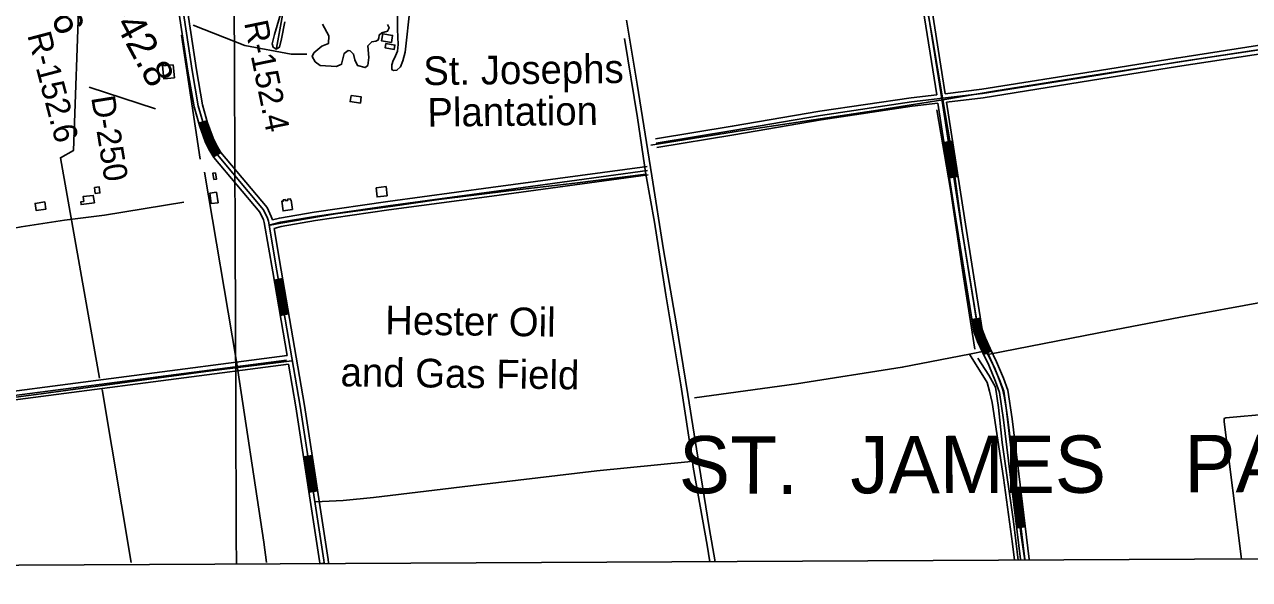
# Model space of a CAD drawing. Extents: x 3445503 to 3483459, y 540493 to 566012.
# Drawn here: x 3459462 to 3463733, y 545885 to 547822 of the extents above; entities that cross this region are included whole.
import ezdxf

# ---------------------------------------------------------------- set-up
doc = ezdxf.new("R2010")
doc.units = 0
for name, color, linetype in [('V-BLDG-IDEN', 7, 'Continuous'), ('V-BLDG-OTLN', 7, 'Continuous'), ('V-DTCH-CNTR', 7, 'Continuous'), ('V-GRID-FRAM', 7, 'Continuous'), ('V-GRID-MAJR', 7, 'Continuous'), ('V-RIVR-RANG-IDEN', 7, 'Continuous'), ('V-ROAD-CNTR', 7, 'Continuous'), ('V-SITE-VEGE', 7, 'Continuous'), ('V-SURV-IDEN', 7, 'Continuous'), ('V-TOPO-GNAM-IDEN', 7, 'Continuous'), ('V-TOPO-SHOR', 7, 'Continuous')]:
    doc.layers.add(name, color=color, linetype=linetype)

msp = doc.modelspace()

# ---------------------------------------------------------------- linework, layer by layer
at = {"layer": 'V-BLDG-OTLN'}
for points in [[(3460741.4, 547759.1), (3460707, 547764.5), (3460710.8, 547788.8), (3460745.2, 547783.4)], [(3460722, 547755.3), (3460753.4, 547749.7), (3460750.8, 547734.7), (3460718.9, 547740.4)], [(3459979.8, 547680.9), (3459984.4, 547635.9), (3459947.2, 547632.1), (3459942.6, 547677.5)], [(3460600.5, 547573.7), (3460635.8, 547568.9), (3460632.9, 547547.7), (3460596.8, 547552.6)], [(3460128.2, 547304.2), (3460131.4, 547282.4), (3460122, 547281), (3460118.6, 547303.4)], [(3459705.8, 547198.9), (3459659.3, 547193.1), (3459658.1, 547202.9), (3459668.6, 547204.2), (3459666.6, 547221.8), (3459701.3, 547225.5)], [(3459705.9, 547252.8), (3459722.1, 547254.8), (3459724.7, 547234.2), (3459708.4, 547232.1)], [(3460131.6, 547236.8), (3460136.5, 547200), (3460112.8, 547196.9), (3460108, 547233.7)], [(3460687.8, 547251.9), (3460722.3, 547256), (3460726.1, 547224.3), (3460691, 547220.1)], [(3459532.3, 547202.4), (3459536.4, 547177.6), (3459502.6, 547172.2), (3459498.9, 547197.7)], [(3460395.8, 547176.3), (3460363.6, 547171.5), (3460358.6, 547204.7), (3460364.8, 547205.6), (3460364.2, 547209.5), (3460371.7, 547210.6), (3460372.3, 547206.9), (3460379.6, 547208), (3460379, 547212.1), (3460388.8, 547213.6), (3460389.5, 547208.5), (3460391.4, 547208.8)]]:
    msp.add_lwpolyline(points, close=True, dxfattribs=at)
at = {"layer": 'V-DTCH-CNTR'}
msp.add_line((3461774.6, 546296.3), (3461790.5, 546298), dxfattribs=at)
for points in [[(3462625.3, 547786.7), (3462606.7, 547890.4), (3462582.9, 548039.2), (3462553.4, 548214.7), (3462527.6, 548375), (3462502.7, 548535.2)], [(3461851, 545947.4), (3461842.2, 546004.9), (3461793.6, 546277.3), (3461790.5, 546298), (3461750, 546564), (3461697.7, 546878.1), (3461658, 547131.7), (3461627.9, 547299.9), (3461599.1, 547496), (3461553.6, 547773.2)], [(3462625.3, 547786.7), (3462663.6, 547559.3), (3462690.2, 547401.8), (3462731.4, 547103.2), (3462780.2, 546801), (3462792.3, 546740.9), (3462809.2, 546692.1), (3462813.9, 546682.9), (3462820.3, 546670.5), (3462843.9, 546624.7), (3462860.7, 546583.4), (3462872.4, 546550.9), (3462877.8, 546524.5), (3462884.5, 546484.4), (3462902.6, 546335.1), (3462936.2, 546045.3), (3462950, 545953)], [(3461645.7, 547400.5), (3461965.8, 547451.7), (3462422.2, 547520.6), (3462663.6, 547559.3), (3462849, 547590.3), (3463191.2, 547644.5), (3463588.1, 547706), (3463853.1, 547745.5), (3463888.7, 547741.1), (3464100.7, 547690.4), (3464311.7, 547637.9)], [(3461627.9, 547299.9), (3461380.6, 547268.1), (3461160.3, 547242.7), (3460906.8, 547211.6), (3460737.7, 547186.5), (3460546.2, 547160.5), (3460355.5, 547128.3), (3460318.8, 547121.2)], [(3462820.3, 546670.5), (3463207.6, 546745.4), (3463492.2, 546800.3), (3463784.3, 546854.1)], [(3461797.4, 546519.1), (3462153.7, 546568.5), (3462522.4, 546625.7), (3462757.3, 546671.8), (3462813.9, 546682.9)], [(3462757.3, 546671.8), (3462818.3, 546572.6), (3462826.8, 546542.6), (3462836.3, 546502.5), (3462875, 546240.1), (3462907, 546009.7), (3462914, 545952.8)], [(3460394.4, 546648.5), (3460094.5, 546610.9), (3459519.4, 546533), (3459191.8, 546490)], [(3460475.1, 546155.9), (3460573.2, 546160.6), (3460678.1, 546170.9), (3461045.4, 546216), (3461457, 546264), (3461774.6, 546296.3)], [(3460491.1, 545940.4), (3460509.3, 545943.2)]]:
    msp.add_lwpolyline(points, dxfattribs=at)
at = {"layer": 'V-GRID-FRAM'}
msp.add_lwpolyline([(3449565.1, 564068.2), (3481202, 564229.3), (3481302.5, 546046.4), (3449649.7, 545885.3), (3449565.1, 564068.2)], dxfattribs=at)
at = {"layer": 'V-GRID-MAJR'}
msp.add_spline([(3460200.7, 545939), (3460170.7, 551996.9), (3460140.7, 558057.8), (3460110.8, 564118.8), (3460110.7, 564121.9)], degree=3, dxfattribs=at)
at = {"layer": 'V-ROAD-CNTR'}
for p, q in [((3460069.1, 547477.1), (3460098, 547485.3)), ((3462697.9, 547414.5), (3462668.2, 547409.9)), ((3460121.1, 547359.5), (3460146.7, 547375.2)), ((3462717, 547291), (3462687.4, 547286.4)), ((3460332.1, 546930), (3460361.7, 546935.1)), ((3460353.2, 546806.8), (3460382.8, 546811.9)), ((3462795.3, 546797.2), (3462765.7, 546792.5)), ((3462833.1, 546683.4), (3462806, 546670.7)), ((3460434.8, 546313.8), (3460464.4, 546318.4)), ((3460453.8, 546190.3), (3460483.5, 546194.8)), ((3462935.9, 546193.2), (3462906.1, 546189.7)), ((3462950.8, 546069.1), (3462921, 546065.6))]:
    msp.add_line(p, q, dxfattribs=at)
for points in [[(3459884.6, 548714.2), (3459905.8, 548608.7), (3459940.3, 548353.5), (3459984.7, 548067.8), (3460046.4, 547661.1), (3460067.6, 547537.6), (3460085.7, 547473.6), (3460105.5, 547419.5), (3460117.6, 547394), (3460134.2, 547366.8), (3460295.4, 547174.5), (3460308.6, 547146.2), (3460312.6, 547135.2), (3460341.9, 546961.8), (3460422.8, 546490), (3460505.6, 545953), (3460507, 545943.7)], [(3462471.5, 548695.1), (3462523.9, 548300.8), (3462591.1, 547902.9), (3462642.4, 547576.8)], [(3462486.4, 548697.1), (3462538.7, 548303.1), (3462605.9, 547905.3), (3462656.4, 547584), (3462724.6, 547144.3), (3462787.1, 546753.8), (3462798.9, 546721.5), (3462815.7, 546685.3), (3462837.4, 546639), (3462861.8, 546581.9), (3462876.3, 546542), (3462890.8, 546443.8), (3462949.3, 545956.2)], [(3462501.2, 548699.1), (3462553.6, 548305.3), (3462620.7, 547907.7), (3462672.2, 547580.3)], [(3460377.4, 546666.3), (3460327.1, 546959.3), (3460298, 547131.4), (3460294.7, 547140.5), (3460282.7, 547166.4), (3460122, 547358), (3460104.4, 547386.8), (3460091.7, 547413.7), (3460071.5, 547469), (3460052.9, 547534.2), (3460031.6, 547658.7), (3459969.9, 548065.5), (3459925.5, 548351.4), (3459911.6, 548453.7)], [(3460326.9, 547139.8), (3460322.4, 547152), (3460308.2, 547182.6), (3460146.5, 547375.6), (3460130.8, 547401.1), (3460119.4, 547425.3), (3460100, 547478.2), (3460082.2, 547540.9), (3460061.2, 547663.5), (3459999.5, 548070.1), (3459955.1, 548355.7), (3459942.5, 548449)], [(3464294.4, 547656.5), (3463895.8, 547756.8), (3463879.9, 547759.3), (3463863.3, 547759.3), (3463845.4, 547759.1), (3463828.6, 547758.6), (3463798.6, 547753.8), (3463478.1, 547704.7)], [(3464300.4, 547639.5), (3463892.8, 547742.1), (3463878.7, 547744.3), (3463863.4, 547744.3), (3463845.7, 547744.1), (3463830, 547743.7), (3463800.9, 547739), (3463480.3, 547689.9)], [(3464285.7, 547627.8), (3463889.8, 547727.3), (3463877.5, 547729.3), (3463863.5, 547729.3), (3463846, 547729.1), (3463831.4, 547728.7), (3463803.3, 547724.2), (3463482.6, 547675)], [(3463480.3, 547689.9), (3463212.5, 547646.4), (3462802.5, 547580.8), (3462555.2, 547551.3), (3462237.6, 547504.4), (3461932.2, 547451.6), (3461664, 547407.6)], [(3463477.9, 547704.7), (3463210.1, 547661.2), (3462800.4, 547595.6), (3462672.2, 547580.3)], [(3463482.7, 547675.1), (3463214.9, 547631.6), (3462804.6, 547565.9), (3462676.8, 547550.7)], [(3462642.4, 547576.8), (3462553.2, 547566.1), (3462235.2, 547519.2), (3461929.7, 547466.4), (3461661.5, 547422.4)], [(3462647, 547547.1), (3462557.2, 547536.4), (3462240, 547489.6), (3461934.7, 547436.8), (3461666.4, 547392.8)], [(3462647, 547547.1), (3462709.7, 547142), (3462772.5, 546750), (3462785, 546715.7), (3462802.1, 546678.9), (3462823.7, 546632.9), (3462847.8, 546576.4), (3462861.7, 546538.3), (3462875.9, 546441.9), (3462934.2, 545956.1)], [(3462676.8, 547550.7), (3462739.4, 547146.7), (3462801.6, 546757.6), (3462812.7, 546727.2), (3462829.3, 546691.6), (3462851.1, 546645.2), (3462875.7, 546587.5), (3462890.9, 546545.7), (3462905.6, 546445.8), (3462964.4, 545956.3)], [(3460123.7, 547361.1), (3460107, 547388.2), (3460094.4, 547414.8), (3460074.3, 547469.9), (3460072, 547478)], [(3460126.2, 547362.7), (3460109.7, 547389.7), (3460097.2, 547416), (3460077.2, 547470.8), (3460074.9, 547478.8)], [(3460128.8, 547364.2), (3460112.3, 547391.1), (3460100, 547417.1), (3460080, 547471.7), (3460077.8, 547479.6)], [(3460131.3, 547365.8), (3460115, 547392.5), (3460102.7, 547418.3), (3460082.9, 547472.7), (3460080.7, 547480.4)], [(3460133.9, 547367.4), (3460117.6, 547394), (3460105.5, 547419.5), (3460085.7, 547473.6), (3460083.6, 547481.2)], [(3460136.5, 547368.9), (3460120.3, 547395.4), (3460108.3, 547420.6), (3460088.6, 547474.5), (3460086.4, 547482.1)], [(3460139, 547370.5), (3460122.9, 547396.8), (3460111, 547421.8), (3460091.4, 547475.4), (3460089.3, 547482.9)], [(3460141.6, 547372.1), (3460125.5, 547398.3), (3460113.8, 547422.9), (3460094.3, 547476.4), (3460092.2, 547483.7)], [(3460144.1, 547373.6), (3460128.2, 547399.7), (3460116.6, 547424.1), (3460097.2, 547477.3), (3460095.1, 547484.5)], [(3462671.2, 547410.4), (3462690.3, 547286.9)], [(3462674.1, 547410.8), (3462693.3, 547287.3)], [(3462677.1, 547411.3), (3462696.3, 547287.8)], [(3462680.1, 547411.8), (3462699.2, 547288.2)], [(3462683, 547412.2), (3462702.2, 547288.7)], [(3462686, 547412.7), (3462705.2, 547289.1)], [(3462689, 547413.1), (3462708.1, 547289.6)], [(3462691.9, 547413.6), (3462711.1, 547290.1)], [(3462694.9, 547414.1), (3462714, 547290.5)], [(3461634.4, 547311.7), (3461089.7, 547237.5), (3460730.3, 547189.4), (3460474.2, 547152.3), (3460354, 547131.6), (3460315, 547121)], [(3461632.4, 547326.6), (3461087.7, 547252.4), (3460728.3, 547204.3), (3460471.9, 547167.1), (3460350.7, 547146.3), (3460326.9, 547139.8)], [(3461636.5, 547296.9), (3461091.7, 547222.6), (3460732.4, 547174.6), (3460476.5, 547137.5), (3460357.2, 547117), (3460332.1, 547110.1)], [(3459106.7, 547046.6), (3459205.6, 547061.7), (3459238.2, 547068.9), (3459296.3, 547085.6), (3459351.3, 547096.8), (3459450.5, 547115.3), (3459600.9, 547138.7), (3459741.2, 547156.6), (3460017.2, 547201.8)], [(3460522.1, 545943.8), (3460520.4, 545955.3), (3460437.6, 546492.4), (3460356.7, 546964.4), (3460332.1, 547110.1)], [(3460356.2, 546807.3), (3460335.1, 546930.5)], [(3460359.2, 546807.9), (3460338, 546931.1)], [(3460362.1, 546808.4), (3460341, 546931.6)], [(3460365.1, 546808.9), (3460343.9, 546932.1)], [(3460368, 546809.4), (3460346.9, 546932.6)], [(3460371, 546809.9), (3460349.8, 546933.1)], [(3460373.9, 546810.4), (3460352.8, 546933.6)], [(3460376.9, 546810.9), (3460355.8, 546934.1)], [(3460379.9, 546811.4), (3460358.7, 546934.6)], [(3462768.6, 546793), (3462775.4, 546750.8), (3462787.8, 546716.9), (3462804.8, 546680.2), (3462808.7, 546671.9)], [(3462771.6, 546793.4), (3462778.3, 546751.5), (3462790.5, 546718), (3462807.5, 546681.5), (3462811.4, 546673.2)], [(3462774.6, 546793.9), (3462781.2, 546752.3), (3462793.3, 546719.2), (3462810.2, 546682.7), (3462814.1, 546674.5)], [(3462777.5, 546794.4), (3462784.1, 546753.1), (3462796.1, 546720.3), (3462813, 546684), (3462816.8, 546675.8)], [(3462780.5, 546794.9), (3462787.1, 546753.8), (3462798.9, 546721.5), (3462815.7, 546685.3), (3462819.5, 546677)], [(3462783.5, 546795.3), (3462790, 546754.6), (3462801.6, 546722.6), (3462818.4, 546686.6), (3462822.3, 546678.3)], [(3462786.4, 546795.8), (3462792.9, 546755.3), (3462804.4, 546723.8), (3462821.1, 546687.8), (3462825, 546679.6)], [(3462789.4, 546796.3), (3462795.8, 546756.1), (3462807.2, 546724.9), (3462823.8, 546689.1), (3462827.7, 546680.9)], [(3462792.3, 546796.8), (3462798.7, 546756.8), (3462810, 546726.1), (3462826.5, 546690.4), (3462830.4, 546682.2)], [(3460377.4, 546666.3), (3459202, 546512.9)], [(3460382.4, 546636.7), (3459206.6, 546483.3)], [(3460375.2, 546650.9), (3459210.2, 546498.9)], [(3460491.8, 545943.7), (3460490.7, 545950.8), (3460408, 546487.6), (3460382.4, 546636.7)], [(3460456.8, 546190.7), (3460437.8, 546314.3)], [(3460459.8, 546191.2), (3460440.7, 546314.7)], [(3460462.7, 546191.6), (3460443.7, 546315.2)], [(3460465.7, 546192.1), (3460446.7, 546315.6)], [(3460468.7, 546192.6), (3460449.6, 546316.1)], [(3460471.6, 546193), (3460452.6, 546316.6)], [(3460474.6, 546193.5), (3460455.5, 546317)], [(3460477.5, 546193.9), (3460458.5, 546317.5)], [(3460480.5, 546194.4), (3460461.5, 546317.9)], [(3462918.1, 546191.1), (3462932.9, 546067)], [(3462921, 546191.4), (3462935.9, 546067.3)], [(3462924, 546191.8), (3462938.9, 546067.7)], [(3462927, 546192.2), (3462941.9, 546068.1)], [(3462930, 546192.5), (3462944.9, 546068.4)], [(3462932.9, 546192.9), (3462947.8, 546068.8)], [(3462909.1, 546190), (3462924, 546065.9)], [(3462912.1, 546190.4), (3462927, 546066.3)], [(3462915.1, 546190.7), (3462930, 546066.6)]]:
    msp.add_lwpolyline(points, dxfattribs=at)
at = {"layer": 'V-SITE-VEGE'}
msp.add_lwpolyline([(3460807.1, 547883.7), (3460788.8, 547725.5), (3460780.7, 547695.2), (3460772.6, 547674.5), (3460760.3, 547662.1), (3460749.3, 547660.6), (3460745.2, 547662), (3460742.4, 547666.1), (3460742.4, 547668.8), (3460742.3, 547681.2), (3460747.7, 547696.3), (3460751.8, 547704.6), (3460762.6, 547728.1), (3460765.2, 547751.5), (3460763.7, 547777.6), (3460762.2, 547805.1), (3460761.9, 547847.7), (3460765.9, 547877.9), (3460774, 547902.7), (3460779.4, 547912.4), (3460790.4, 547918), (3460798.6, 547916.6), (3460804.2, 547909.8)], close=True, dxfattribs=at)
for points in [[(3460370, 547830.5), (3460357.8, 547771.7), (3460350.6, 547742), (3460338.7, 547736), (3460328.7, 547742.4), (3460325, 547754.2), (3460333.4, 547787.3), (3460358.3, 547868.9)], [(3460727.8, 547822), (3460733.3, 547809.6), (3460728, 547797.9), (3460708.3, 547792.6), (3460698, 547784.9), (3460697.3, 547774.8), (3460695.5, 547768), (3460693.2, 547766.9), (3460687, 547763.7), (3460672.4, 547761.7), (3460659.2, 547747.3), (3460662.5, 547706.7), (3460658.7, 547678.7), (3460650.1, 547671.5), (3460623.3, 547678.1), (3460614, 547698), (3460609.3, 547718.3), (3460597.7, 547729.7), (3460590.4, 547730.4), (3460576.8, 547721), (3460567.2, 547683), (3460549.6, 547674.8), (3460492.9, 547679.1), (3460475.7, 547691.7), (3460465.3, 547710.4), (3460471.1, 547722.7), (3460498.5, 547745.9), (3460522.2, 547755.6), (3460523.2, 547782), (3460501.4, 547822.8)]]:
    msp.add_lwpolyline(points, dxfattribs=at)
at = {"layer": 'V-TOPO-SHOR'}
for p, q in [((3460341, 547738.8), (3460451.6, 548356.9)), ((3460009.3, 547784), (3460074.7, 547351.8)), ((3459687.7, 547603.1), (3459918.9, 547527.7)), ((3459733, 546547.8), (3459833.5, 545944.7))]:
    msp.add_line(p, q, dxfattribs=at)
for points in [[(3459511.8, 548095.6), (3459572.2, 547995.1), (3459652.6, 547934.8), (3459632.5, 547382), (3459587.2, 547356.9), (3459722.9, 546588)], [(3460049.6, 547819.2), (3460230.5, 547748.8), (3460391.3, 547718.7), (3460446.5, 547718.7)], [(3461561.1, 547836.2), (3461598.6, 547613.6), (3461648.8, 547293.9), (3461689.8, 547035.5), (3461733.9, 546780.6), (3461774.7, 546530.3), (3461814.8, 546282.8), (3461849.4, 546067.2), (3461869.5, 545947.5)], [(3463826.9, 547701.5), (3463812.9, 547190), (3463829.9, 546710.3), (3463833.9, 546480.4), (3463826.5, 546466.5), (3463805.2, 546463.7), (3463650.8, 546449.3), (3463644.6, 546446.8), (3463644.7, 546435.4), (3463704.3, 545965), (3463705.4, 545956.8)], [(3462643.5, 547524.3), (3462690.8, 547246), (3462735.8, 546941.2), (3462775.3, 546689.2)], [(3460089.8, 547306.6), (3460200.3, 546653.3), (3460295.8, 546015.1), (3460305.8, 545944.7)], [(3462785.7, 546657.9), (3462824.1, 546598), (3462847.2, 546556.9), (3462858.1, 546485.4), (3462870.9, 546363.7), (3462910.6, 546087.7), (3462927, 545952.8)]]:
    msp.add_lwpolyline(points, dxfattribs=at)

# ---------------------------------------------------------------- texts
at = {"layer": 'V-BLDG-IDEN'}
for s, rotation, p in [('St. Josephs', 0.6418, (3460852.8, 547610)), ('Plantation', 0.6418, (3460867, 547464.7)), ('Hester Oil', 359.2429, (3460718.9, 546740.4)), (' and Gas Field', 359.2429, (3460526.2, 546559.9))]:
    msp.add_text(s, height=100, rotation=rotation, dxfattribs=at).set_placement(p)
at = {"layer": 'V-RIVR-RANG-IDEN'}
for s, rotation, p in [('R-152.4', 281.5064, (3460227.1, 547827.9)), ('R-152.6', 284.7274, (3459471, 547784.9)), ('D-250', 279.1413, (3459694, 547567.4))]:
    msp.add_text(s, height=83, rotation=rotation, dxfattribs=at).set_placement(p)
at = {"layer": 'V-SURV-IDEN'}
for s, rotation, p in [('1238+63.6', 289.4288, (3459367.6, 548378)), ('1239+42.8', 298.3714, (3459597.9, 548154.3))]:
    msp.add_text(s, height=100, rotation=rotation, dxfattribs=at).set_placement(p)
at = {"layer": 'V-TOPO-GNAM-IDEN'}
for s, rotation, p in [('ST.', 359.6418, (3461743.1, 546186.4)), ('JAMES', 0.1418, (3462341.5, 546185.7)), ('PARISH,', 0.1418, (3463506.4, 546189.5))]:
    msp.add_text(s, height=200, rotation=rotation, dxfattribs=at).set_placement(p)

doc.saveas('drawing.dxf')
